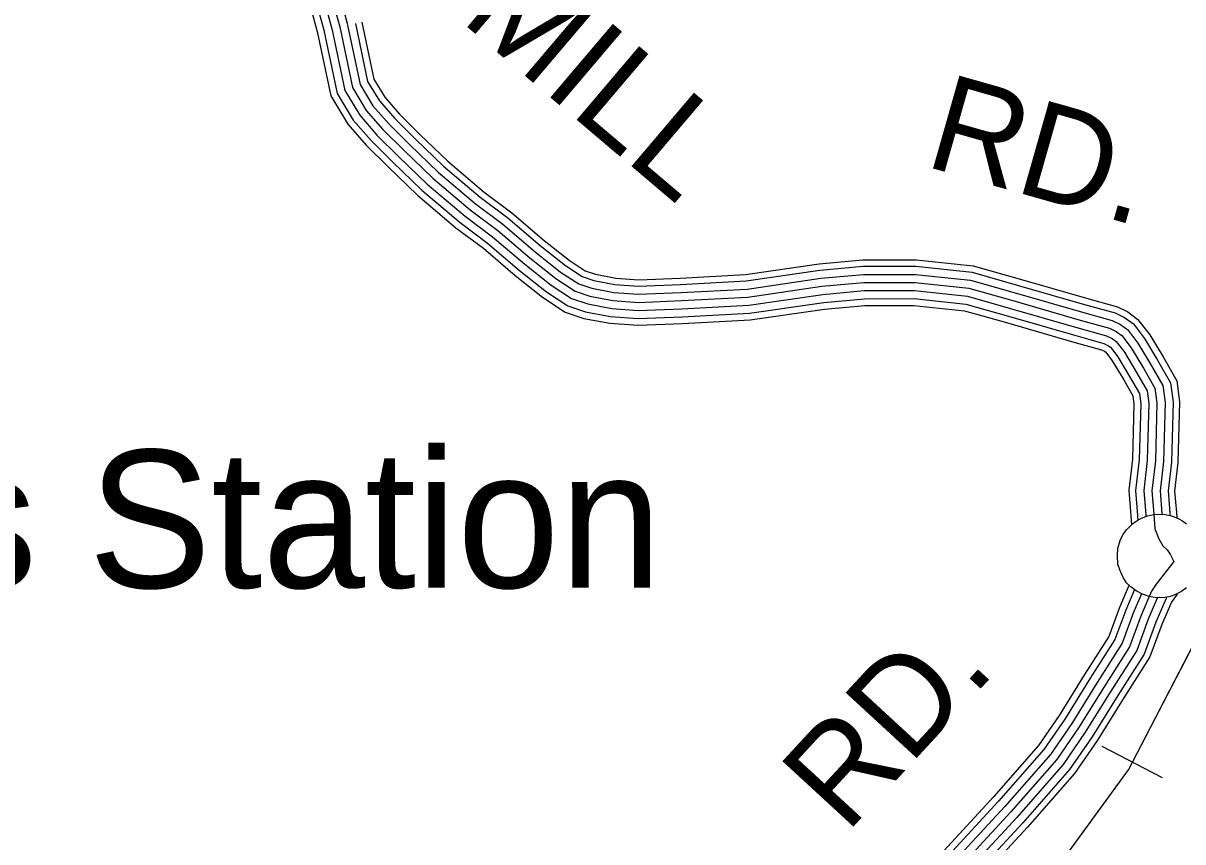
# Model space of a CAD drawing. Extents: x 1551132 to 1791609, y 378168 to 563823.
# Drawn here: x 1669476 to 1673917, y 405750 to 408888 of the extents above; entities that cross this region are included whole.
import ezdxf

# ---------------------------------------------------------------- set-up
doc = ezdxf.new("R2010")
doc.units = 0
for name, color, linetype in [('DESIGN - CONTOURS - Intermediate with optional Text', 7, 'Continuous'), ('DESIGN - ROW - Right-of-Way and Easement Labels', 7, 'Continuous'), ('SURVEY - CONTOURS - Index with Text', 7, 'Continuous'), ('SURVEY - VEGETATION - Features with Text', 7, 'Continuous')]:
    doc.layers.add(name, color=color, linetype=linetype)

msp = doc.modelspace()

# ---------------------------------------------------------------- linework, layer by layer
at = {"layer": 'DESIGN - CONTOURS - Intermediate with optional Text'}
msp.add_line((1673839.899, 405995.907), (1673609.138, 406115.676), dxfattribs=at)
for points in [[(1671786.471, 403385.262), (1673709.219, 406026.316), (1674160.967, 406896.772), (1674241.807, 407082.277), (1675666.392, 410135.675)], [(1673724.518, 406055.791), (1674028.545, 406641.607)], [(1673340.302, 405519.585), (1673709.219, 406026.316), (1673724.518, 406055.791)]]:
    msp.add_lwpolyline(points, dxfattribs=at)
at = {"layer": 'SURVEY - CONTOURS - Index with Text'}
for points in [[(1670488.439, 412933.062), (1670503.114, 412916.545), (1670515.222, 412896.07), (1670512.38, 412819.86), (1670471.281, 412643.855), (1670468.815, 412556.578), (1670459.531, 412335.997), (1670474.398, 412173.417), (1670491.097, 411963.42), (1670521.563, 411727.839), (1670587.011, 411303.003), (1670627.493, 411054.663), (1670668.226, 410833.907), (1670697.925, 410650.769), (1670686.567, 410551.792), (1670637.085, 410380.37), (1670583.861, 410122.222), (1670554.995, 409920.808), (1670551.895, 409733.553), (1670560.828, 409585.958), (1670591.368, 409401.62), (1670633.942, 409200.148), (1670668.925, 409060.511), (1670717.832, 408882.156)], [(1670443.865, 412889.886), (1670452.582, 412880.069), (1670450.648, 412828.143), (1670409.483, 412651.855), (1670406.849, 412558.761), (1670397.416, 412334.463), (1670412.616, 412168.134), (1670429.415, 411956.987), (1670460.181, 411719.139), (1670525.779, 411293.303), (1670566.412, 411044.046), (1670607.127, 410823.324), (1670635.36, 410649.319), (1670625.568, 410564.009), (1670576.853, 410395.254), (1670522.762, 410132.889), (1670493.063, 409925.742), (1670489.863, 409732.187), (1670499.129, 409579.008), (1670530.42, 409390.136), (1670573.527, 409186.197), (1670608.96, 409044.777), (1670658.033, 408865.756)], [(1670466.223, 412911.395), (1670477.956, 412898.187), (1670483.906, 412888.128), (1670481.514, 412824.001), (1670440.382, 412647.855), (1670437.832, 412557.669), (1670428.474, 412335.23), (1670443.507, 412170.776), (1670460.256, 411960.204), (1670490.872, 411723.489), (1670556.395, 411298.153), (1670596.952, 411049.355), (1670637.676, 410828.616), (1670666.642, 410650.044), (1670656.068, 410557.9), (1670606.969, 410387.812), (1670553.311, 410127.555), (1670524.029, 409923.275), (1670520.879, 409732.87), (1670529.978, 409582.483), (1670560.894, 409395.878), (1670603.735, 409193.172), (1670638.942, 409052.644), (1670687.933, 408873.956)], [(1670394.416, 412842.085), (1670394.175, 412835.718), (1670352.951, 412659.18), (1670350.167, 412560.753), (1670340.592, 412333.072), (1670356.109, 412163.309), (1670372.992, 411951.095), (1670404.016, 411711.18), (1670469.764, 411284.419), (1670510.529, 411034.338), (1670551.245, 410813.632), (1670578.119, 410647.986), (1670569.761, 410575.184), (1670521.746, 410408.863), (1670466.863, 410142.647), (1670436.414, 409930.25), (1670433.122, 409730.945), (1670442.697, 409572.641), (1670474.679, 409379.627), (1670518.253, 409173.439), (1670554.094, 409030.385), (1670603.343, 408850.763)], [(1670421.041, 412866.161), (1670419.783, 412832.285), (1670378.583, 412655.863), (1670375.867, 412559.853), (1670366.359, 412333.705), (1670381.733, 412165.492), (1670398.574, 411953.762), (1670429.482, 411714.789), (1670495.163, 411288.444), (1670535.862, 411038.738), (1670576.586, 410818.024), (1670604.069, 410648.586), (1670595.061, 410570.117), (1670546.737, 410402.696), (1670492.204, 410138.222), (1670462.105, 409928.208), (1670458.847, 409731.512), (1670468.288, 409575.524), (1670499.954, 409384.394), (1670543.311, 409179.222), (1670578.969, 409036.91), (1670628.142, 408857.564)], [(1670638.942, 409052.644), (1670687.933, 408873.956)], [(1670718.274, 408880.298), (1670765.756, 408653.017), (1670814.971, 408571.198), (1670875.953, 408501.371), (1670956.484, 408421.402), (1671064.957, 408317.033), (1671206.795, 408196.697), (1671312.418, 408117.545), (1671436.123, 408011.908), (1671534.196, 407934.015), (1671603.394, 407888.255), (1671653.551, 407871.63), (1671737.849, 407855.496), (1671832.539, 407848.813), (1671995.16, 407855.213), (1672248.387, 407868.763), (1672531.039, 407910.098), (1672693.877, 407924.823), (1672893.489, 407924.974), (1673104.176, 407902.548), (1673274.838, 407854.139), (1673532.824, 407779.612), (1673647.254, 407747.836), (1673678.37, 407733.144), (1673706.228, 407712.502), (1673745.602, 407661.267), (1673794.126, 407580.832), (1673840.725, 407498.696), (1673849.35, 407434.103), (1673843.158, 407207.922), (1673830.258, 407095.486), (1673837.225, 407007.992), (1673837.366, 407005.75)], [(1670748.623, 408886.631), (1670795.022, 408664.492), (1670840.121, 408589.532), (1670898.577, 408522.588), (1670978.151, 408443.578), (1671085.756, 408340.05), (1671226.136, 408220.947), (1671331.792, 408141.762), (1671455.839, 408035.842), (1671552.42, 407959.124), (1671617.06, 407916.381), (1671661.376, 407901.697), (1671741.866, 407886.289), (1671833.022, 407879.855), (1671993.718, 407886.18), (1672245.304, 407899.639), (1672527.397, 407940.89), (1672692.46, 407955.824), (1672895.122, 407955.974), (1673110.084, 407933.099), (1673283.371, 407883.948), (1673541.274, 407809.438), (1673658.104, 407777.003), (1673694.37, 407759.87), (1673728.161, 407734.827), (1673771.243, 407678.776), (1673820.884, 407596.49), (1673870.649, 407508.763), (1673880.407, 407435.736), (1673874.107, 407205.722), (1673861.399, 407094.944), (1673868.149, 407010.183), (1673868.766, 407000.208)], [(1670772.814, 408891.69), (1670818.363, 408673.651), (1670860.178, 408604.14), (1670916.61, 408539.514), (1670995.434, 408461.253), (1671102.331, 408358.392), (1671241.553, 408240.281), (1671347.242, 408161.071), (1671471.555, 408054.926), (1671566.945, 407979.149), (1671627.952, 407938.815), (1671667.609, 407925.665), (1671745.074, 407910.848), (1671833.405, 407904.606), (1671992.568, 407910.873), (1672242.854, 407924.265), (1672524.497, 407965.449), (1672691.335, 407980.542), (1672896.422, 407980.692), (1673114.8, 407957.458), (1673290.171, 407907.707), (1673548.007, 407833.221), (1673666.746, 407800.254), (1673707.128, 407781.179), (1673745.652, 407752.636), (1673791.693, 407692.735), (1673842.216, 407608.974), (1673894.515, 407516.788), (1673905.165, 407437.045), (1673898.79, 407203.972), (1673886.224, 407094.511), (1673892.798, 407011.933), (1673894.065, 406991.599)], [(1670602.068, 408856.022), (1670653.658, 408609.049), (1670718.657, 408501.013), (1670789.313, 408420.094), (1670873.503, 408336.5), (1670985.325, 408228.906), (1671132.73, 408103.852), (1671238.203, 408024.809), (1671360.641, 407920.256), (1671464.406, 407837.837), (1671551.078, 407780.519), (1671623.593, 407756.485), (1671722.466, 407737.568), (1671830.689, 407729.926), (1672000.66, 407736.618), (1672260.17, 407750.502), (1672544.98, 407792.153), (1672699.277, 407806.104), (1672887.231, 407806.254), (1673081.526, 407785.57), (1673242.164, 407740.002), (1673500.466, 407665.384), (1673605.73, 407636.158), (1673617.097, 407630.791), (1673622.213, 407626.999), (1673647.404, 407594.215), (1673691.653, 407520.863), (1673726.102, 407460.145), (1673730.419, 407427.828), (1673724.627, 407216.322), (1673711.003, 407097.561), (1673718.802, 406999.6), (1673720.902, 406965.749)], [(1670627.242, 408861.28), (1670677.941, 408618.574), (1670739.523, 408516.213), (1670808.08, 408437.703), (1670891.486, 408354.892), (1671002.575, 408247.998), (1671148.771, 408123.961), (1671254.277, 408044.893), (1671376.991, 407940.107), (1671479.522, 407858.671), (1671562.412, 407803.861), (1671630.077, 407781.427), (1671725.799, 407763.119), (1671831.089, 407755.685), (1671999.468, 407762.311), (1672257.62, 407776.119), (1672541.964, 407817.704), (1672698.11, 407831.821), (1672888.589, 407831.971), (1673086.434, 407810.912), (1673249.239, 407764.728), (1673507.474, 407690.134), (1673614.722, 407660.35), (1673630.371, 407652.967), (1673640.413, 407645.525), (1673668.679, 407608.741), (1673713.853, 407533.855), (1673750.935, 407468.495), (1673756.177, 407429.186), (1673750.31, 407214.505), (1673736.835, 407097.111), (1673744.452, 407001.416), (1673745.702, 406981.407)], [(1670657.592, 408867.614), (1670707.207, 408630.049), (1670764.672, 408534.547), (1670830.704, 408458.92), (1670913.152, 408377.068), (1671023.374, 408271.015), (1671168.113, 408148.212), (1671273.652, 408069.11), (1671396.707, 407964.041), (1671497.746, 407883.78), (1671576.078, 407831.987), (1671637.901, 407811.495), (1671729.816, 407793.911), (1671831.572, 407786.728), (1671998.026, 407793.278), (1672254.537, 407806.995), (1672538.322, 407848.496), (1672696.693, 407862.822), (1672890.222, 407862.972), (1673092.342, 407841.463), (1673257.772, 407794.537), (1673515.924, 407719.96), (1673625.572, 407689.518), (1673646.371, 407679.692), (1673662.346, 407667.851), (1673694.32, 407626.249), (1673740.61, 407549.514), (1673780.86, 407478.562), (1673787.234, 407430.819), (1673781.259, 407212.305), (1673767.976, 407096.569), (1673775.376, 407003.608), (1673775.801, 406996.725)], [(1670687.933, 408873.956), (1670736.481, 408641.533), (1670789.822, 408552.872), (1670853.329, 408480.145), (1670934.818, 408399.235), (1671044.166, 408294.024), (1671187.454, 408172.454), (1671293.035, 408093.327), (1671416.415, 407987.974), (1671515.971, 407908.897), (1671589.736, 407860.121), (1671645.726, 407841.562), (1671733.833, 407824.704), (1671832.055, 407817.77), (1671996.593, 407824.245), (1672251.462, 407837.879), (1672534.681, 407879.297), (1672695.285, 407893.823), (1672891.856, 407893.973), (1673098.259, 407872.006), (1673266.305, 407824.338), (1673524.374, 407749.786), (1673636.413, 407718.677), (1673662.371, 407706.418), (1673684.287, 407690.176), (1673719.961, 407643.758), (1673767.368, 407565.173), (1673810.792, 407488.629), (1673818.292, 407432.461), (1673812.209, 407210.114), (1673799.117, 407096.027), (1673806.3, 407005.8), (1673809.792, 406949.665), (1673825.483, 406911.447), (1673841.283, 406885.255), (1673857.182, 406869.071), (1673869.065, 406852.938), (1673882.848, 406824.753), (1673815.842, 406737.226), (1673797.55, 406711.35), (1673756.543, 406615.565), (1673713.319, 406497.753), (1673615.613, 406344.391), (1673517.873, 406187.02), (1673434.5, 406065.583), (1673258.129, 405864.878), (1672992.685, 405576.845)], [(1670687.933, 408873.956), (1670736.481, 408641.533), (1670789.822, 408552.872), (1670853.329, 408480.145), (1670934.818, 408399.235), (1671044.166, 408294.024), (1671187.454, 408172.454), (1671293.035, 408093.327), (1671416.415, 407987.974), (1671515.971, 407908.897), (1671589.736, 407860.121), (1671645.726, 407841.562), (1671733.833, 407824.704), (1671832.055, 407817.77), (1671996.593, 407824.245), (1672251.462, 407837.879), (1672534.681, 407879.297), (1672695.285, 407893.823), (1672891.856, 407893.973), (1673098.259, 407872.006), (1673266.305, 407824.338), (1673524.374, 407749.786), (1673636.413, 407718.677), (1673662.371, 407706.418), (1673684.287, 407690.176), (1673719.961, 407643.758), (1673767.368, 407565.173), (1673810.792, 407488.629), (1673818.292, 407432.461), (1673812.209, 407210.114), (1673799.117, 407096.027), (1673806.3, 407005.8), (1673806.384, 407004.516)], [(1673712.202, 406734.876), (1673674.995, 406647.957), (1673634.246, 406536.879), (1673541.365, 406391.1), (1673444.425, 406235.013), (1673365.152, 406119.551), (1673192.922, 405923.563), (1672927.729, 405635.797)], [(1673732.527, 406717.009), (1673698.903, 406638.457), (1673657.429, 406525.412), (1673563.131, 406377.408), (1673465.958, 406220.937), (1673385.485, 406103.734), (1673212.039, 405906.354), (1672946.77, 405618.513)], [(1673759.476, 406701.183), (1673727.727, 406627.015), (1673685.37, 406511.578), (1673589.372, 406360.899), (1673491.916, 406203.979), (1673409.992, 406084.659), (1673235.088, 405885.62), (1672969.728, 405597.679)], [(1673896.09, 406699.392), (1673885.698, 406685.816), (1673873.657, 406668.783), (1673837.158, 406583.539), (1673791.492, 406459.069), (1673689.011, 406298.214), (1673590.488, 406139.577), (1673503.057, 406012.232), (1673322.586, 405806.86), (1673056.909, 405518.569)], [(1673788.676, 406690.617), (1673756.543, 406615.565), (1673713.319, 406497.753), (1673615.613, 406344.391), (1673517.873, 406187.02), (1673434.5, 406065.583), (1673258.129, 405864.878), (1672992.685, 405576.845)], [(1673819.6, 406684.083), (1673785.359, 406604.114), (1673741.268, 406483.928), (1673641.854, 406327.882), (1673543.831, 406170.061), (1673459.008, 406046.508), (1673281.17, 405844.136), (1673015.643, 405556.011)], [(1673855.549, 406685.983), (1673851.966, 406680.916), (1673814.183, 406592.672), (1673769.209, 406470.094), (1673668.095, 406311.373), (1673569.789, 406153.102), (1673483.516, 406027.432), (1673304.22, 405823.402), (1673038.601, 405535.177)]]:
    msp.add_lwpolyline(points, dxfattribs=at)
at = {"layer": 'SURVEY - VEGETATION - Features with Text'}
msp.add_lwpolyline([(1673931.081, 406723.676), (1673909.614, 406708), (1673889.815, 406697.542), (1673870.449, 406691.142), (1673849.441, 406686.483), (1673816.842, 406685.566), (1673788.142, 406690.508), (1673762.643, 406699.658), (1673738.477, 406712.109), (1673718.219, 406727.426), (1673702.353, 406743.035), (1673688.836, 406763.168), (1673676.437, 406793.152), (1673669.087, 406814.386), (1673667.529, 406847.662), (1673668.195, 406874.096), (1673677.57, 406905.555), (1673688.295, 406927.414), (1673701.128, 406945.698), (1673711.844, 406956.723), (1673725.644, 406970.016), (1673741.644, 406980.699), (1673759.61, 406990.799), (1673782.618, 407000.141), (1673804.742, 407004.35), (1673822.6, 407006.292), (1673849.716, 407004.95), (1673868.566, 407000.983), (1673883.765, 406995.616), (1673901.648, 406987.966), (1673916.281, 406979.933), (1673931.856, 406968.941)], dxfattribs=at)

# ---------------------------------------------------------------- texts
at = {"layer": 'DESIGN - ROW - Right-of-Way and Easement Labels'}
for s, height, rotation, p in [('MILL', 369.9989, 319.689758, (1671145.555, 408899.115)), ('RD.', 369.9926, 344.161814, (1672921.613, 408341.776)), ('RD.', 370.0015, 47.337544, (1672628.327, 405778.684))]:
    msp.add_text(s, height=height, rotation=rotation, dxfattribs=at).set_placement(p)
at = {"layer": 'SURVEY - VEGETATION - Features with Text'}
msp.add_text('Campbells Station', height=527.98765, rotation=0.000031, dxfattribs=at).set_placement((1666193.178, 406723.722))

doc.saveas('drawing.dxf')
